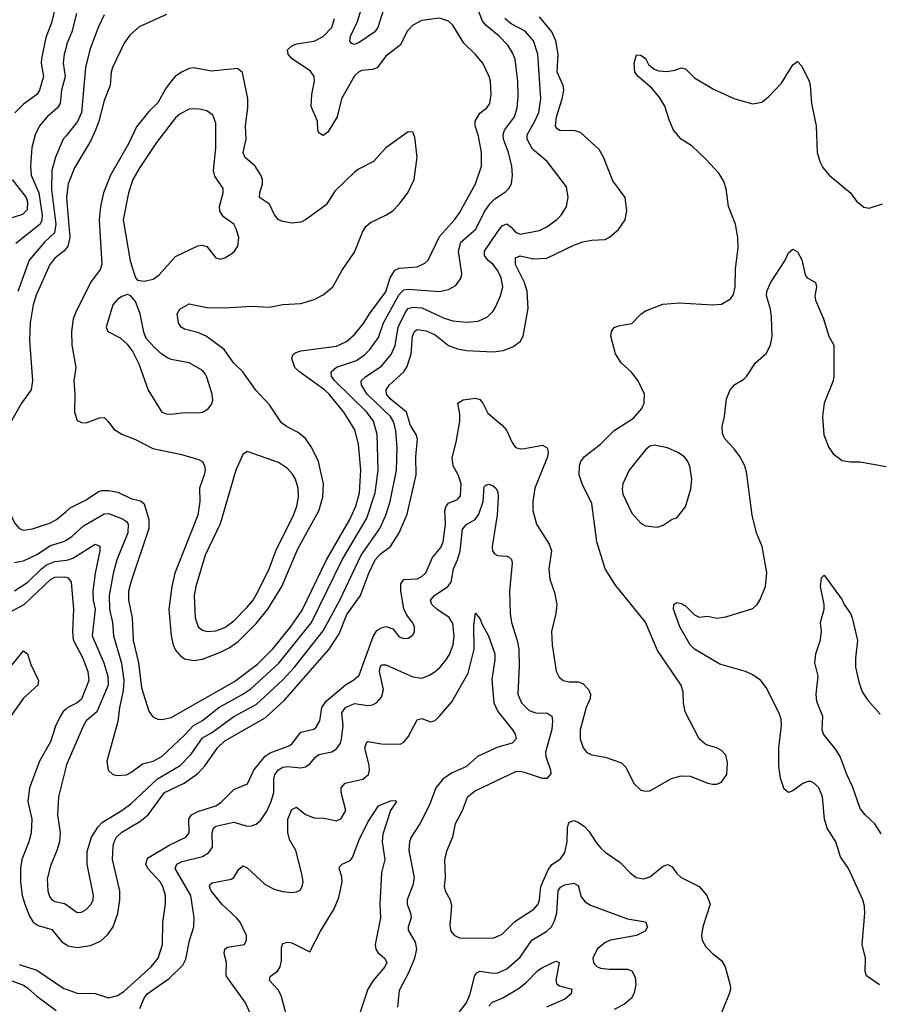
# Model space of a CAD drawing. Header units: inches. Extents: x 1682530 to 1839546, y 640742 to 791647.
# Tile 522 of 656: x 1779793 to 1783636, y 662823 to 667224. Entities that reach past the tile are written whole.
import ezdxf

# ---------------------------------------------------------------- set-up
doc = ezdxf.new("R2010")
doc.units = ezdxf.units.IN
doc.header["$MEASUREMENT"] = 0
doc.layers.add('B7676', color=7, linetype='Continuous')
doc.layers.add('B7686', color=7, linetype='Continuous')

msp = doc.modelspace()

# ---------------------------------------------------------------- linework, layer by layer
at = {"layer": 'B7676', "color": 5}
for points, elevation in [([(1779963.4, 667330), (1779934.6, 667210), (1779910, 667144.5), (1779890.1, 667049.9), (1779889, 667030), (1779899.5, 666970), (1779881.6, 666910), (1779869.3, 666890), (1779810, 666846.9), (1779771.3, 666808.7)], 620), ([(1780000, 667100), (1779992.5, 667070), (1779987.8, 667030), (1779996.1, 666970), (1779979.6, 666910), (1779974.4, 666850), (1779962.5, 666830), (1779915.9, 666790), (1779882, 666750), (1779862.3, 666710), (1779847.3, 666652.7), (1779841.5, 666570), (1779844.2, 666530), (1779878, 666450), (1779893.2, 666350), (1779892.4, 666327.6), (1779883.8, 666310), (1779775.4, 666224.6)], 640), ([(1780000, 666705.9), (1779987.3, 666690), (1779952.4, 666610), (1779936.9, 666550), (1779934.9, 666465.1), (1779954, 666310), (1779948.8, 666271.2), (1779904.3, 666230), (1779834.6, 666150), (1779784.4, 666010)], 660), ([(1779759.4, 666510), (1779821.2, 666430), (1779827.5, 666410), (1779825.7, 666374.3), (1779806.1, 666353.9), (1779730.3, 666330)], 620), ([(1780000, 666201.2), (1779990.7, 666190), (1779950, 666158.4), (1779928, 666130), (1779866.9, 665993.1), (1779853.3, 665950), (1779840.3, 665870), (1779836.7, 665790), (1779850.5, 665609.5), (1779844.7, 665570), (1779801, 665510), (1779744.8, 665410), (1779715.3, 665350), (1779702.1, 665310), (1779688.9, 665230), (1779690.1, 665210), (1779735.3, 665050), (1779770, 664974.9), (1779790, 664949.2), (1779810, 664942.7), (1779850, 664947.8), (1779930, 664975.8), (1779957.1, 664990), (1780000, 665026.6)], 680), ([(1779770, 664797.5), (1779810, 664805.4), (1779870, 664834.2), (1779930, 664873.7), (1779990, 664892.2), (1780000, 664898.4)], 660), ([(1779770, 664670.7), (1779830, 664710.6), (1779889.9, 664770), (1779913.2, 664786.8), (1779950, 664802.4), (1780000, 664808.5)], 640), ([(1779758.6, 664581.4), (1779813.7, 664610), (1779930, 664722.3), (1779950, 664732.3), (1779993.9, 664733.9), (1780000, 664732.2)], 620), ([(1779759, 664341), (1779810, 664403.7), (1779828.2, 664390), (1779842.3, 664342.3), (1779877.2, 664270), (1779874, 664250), (1779810, 664191.2), (1779751.5, 664110)], 580), ([(1780000, 664143), (1779988, 664132), (1779974.5, 664110), (1779953.5, 664066.5), (1779930, 663996.4), (1779881.6, 663910), (1779836.8, 663790), (1779828.9, 663730), (1779846.5, 663650), (1779844.7, 663590), (1779834.3, 663550), (1779802.9, 663470), (1779796.4, 663430), (1779795.9, 663370), (1779803.8, 663310), (1779815.2, 663270), (1779836.4, 663216.4), (1779853.7, 663190), (1779875.5, 663175.5), (1779936.8, 663156.8), (1779981.8, 663101.8), (1780000, 663090.2)], 620), ([(1780000, 663886.8), (1779966.3, 663750), (1779962.2, 663670), (1779973.2, 663590), (1779971.3, 663550), (1779959.7, 663510), (1779930, 663442), (1779915.8, 663384.2), (1779919, 663330), (1779925.6, 663305.6), (1779937, 663290), (1779950, 663282.9), (1779993.4, 663273.4), (1780000, 663268.6)], 640), ([(1779790, 663001.3), (1779870, 662976.2), (1779990, 662893.9), (1780000, 662890.3)], 580), ([(1779750, 662930.6), (1779810, 662908), (1779830, 662895.5), (1779870, 662858.9), (1779955.5, 662795.5)], 560)]:
    msp.add_lwpolyline(points, dxfattribs=dict(at, elevation=elevation))
at = {"layer": 'B7686', "color": 5}
for points, elevation in [([(1780000, 664898.4), (1780025.6, 664914.4), (1780078.6, 664961.4), (1780170, 665015.7), (1780190, 665016.8), (1780252.5, 664992.5), (1780270, 664981.4), (1780277.3, 664970), (1780276, 664930), (1780227.9, 664810), (1780211.4, 664748.6), (1780193.3, 664650), (1780194, 664590), (1780207.9, 664530), (1780212.9, 664470), (1780247.6, 664347.6), (1780258.4, 664270), (1780255.2, 664224.8), (1780238.8, 664150), (1780232.1, 664087.9), (1780182.3, 663910), (1780188.5, 663870), (1780210, 663850.4), (1780230, 663846.5), (1780270, 663849.3), (1780290, 663858.6), (1780341.9, 663898.1), (1780390, 663910.1), (1780429.1, 663930), (1780530, 664025.4), (1780569.9, 664070), (1780610, 664091.5), (1780683.2, 664150), (1780790.7, 664209.3), (1780826.1, 664233.9), (1780951.9, 664348.1), (1781097.5, 664530), (1781234.2, 664810), (1781344.5, 664995.5), (1781382.3, 665110), (1781395.6, 665210), (1781391.8, 665370), (1781374.5, 665430), (1781345.5, 665470), (1781201.3, 665610), (1781186.2, 665630), (1781185.2, 665650), (1781209.6, 665670.4), (1781299.1, 665700.9), (1781334.5, 665725.5), (1781359, 665750), (1781396.3, 665803.7), (1781418.9, 665870), (1781490, 665996.1), (1781510, 666016.1), (1781530, 666019.9), (1781670, 666009.5), (1781710, 666018.2), (1781743.2, 666036.8), (1781766.4, 666070), (1781769.8, 666090), (1781754.8, 666190), (1781765.8, 666230), (1781832.2, 666287.8), (1781870, 666363.5), (1781896.8, 666403.2), (1781917, 666423), (1781965.1, 666454.9), (1781980.4, 666470), (1781990.9, 666490), (1781996.2, 666530), (1781993.4, 666570), (1781978.2, 666630), (1781956.2, 666690), (1781954.4, 666710), (1781960.2, 666730), (1782005.2, 666790), (1782016.9, 666830), (1782021.2, 666878.8), (1782019.6, 666950), (1782007.8, 667047.8), (1781996.4, 667076.4), (1781974.7, 667110), (1781936.7, 667150), (1781878.4, 667198.4), (1781860.9, 667220.9), (1781775.3, 667455.3)], 660), ([(1780047.4, 667252.6), (1780026.1, 667170), (1780004, 667116), (1780000, 667100)], 640), ([(1780450, 667247.2), (1780327, 667193), (1780284.8, 667155.2), (1780260.2, 667119.8), (1780207.7, 667010), (1780201.9, 666990), (1780197.6, 666930), (1780170, 666863.5), (1780146.8, 666770), (1780132.1, 666730), (1780110, 666681), (1780037.3, 666562.7), (1780010.1, 666490.1), (1780002.9, 666430), (1780016.6, 666250), (1780008.6, 666211.4), (1780000, 666201.2)], 680), ([(1780170, 667245.4), (1780143.7, 667190), (1780106.3, 667090), (1780087.8, 667010), (1780068.6, 666810), (1780050.8, 666769.2), (1780000, 666705.9)], 660), ([(1781421.8, 667278.2), (1781393.7, 667190), (1781380.2, 667170), (1781310, 667123), (1781290, 667113.6), (1781278, 667118), (1781268.8, 667128.8), (1781272.4, 667150), (1781303.5, 667216.5), (1781319.4, 667270)], 660), ([(1780000, 663090.2), (1780010, 663083.8), (1780050, 663076.2), (1780110, 663086.5), (1780154.1, 663105.9), (1780186, 663134), (1780211.3, 663170), (1780231.2, 663228.8), (1780240.4, 663290), (1780240.6, 663330), (1780208.4, 663470), (1780210.7, 663530), (1780215.2, 663550), (1780226.4, 663570), (1780250, 663592.5), (1780330, 663640.4), (1780367.3, 663670), (1780440.5, 663770), (1780528.1, 663811.9), (1780590, 663855), (1780622.4, 663890), (1780676.6, 663970), (1780710, 664000.3), (1780890, 664104.2), (1780977, 664183), (1781176.9, 664410), (1781221.3, 664478.7), (1781255, 664565), (1781316.3, 664650), (1781353.6, 664750), (1781382.3, 664810), (1781404.5, 664835.5), (1781450.5, 664870), (1781489.9, 664930), (1781525.4, 665014.6), (1781566, 665190), (1781564.5, 665270), (1781572, 665350), (1781564.9, 665370), (1781539.9, 665410), (1781522.7, 665470), (1781449, 665530), (1781433.1, 665550), (1781431.7, 665570), (1781444.7, 665590), (1781509.9, 665650.1), (1781525.5, 665674.5), (1781542.6, 665730), (1781549.1, 665810), (1781557.8, 665830), (1781570, 665839.2), (1781610, 665834), (1781650, 665815.6), (1781710, 665768.5), (1781750, 665753.7), (1781790, 665746.3), (1781910, 665739.1), (1781954.1, 665745.9), (1781997.5, 665762.5), (1782030, 665786.4), (1782043.1, 665810), (1782066.6, 665933.4), (1782062.1, 666010), (1782049.1, 666050), (1782009.1, 666130), (1782010, 666160.3), (1782030, 666168.2), (1782090, 666155), (1782150, 666158.7), (1782270, 666217.1), (1782310, 666231.1), (1782350, 666239), (1782410, 666242), (1782430, 666252.2), (1782470, 666287), (1782499.1, 666330), (1782507.2, 666370), (1782499.7, 666430), (1782444, 666504), (1782403.1, 666610), (1782383.7, 666643.7), (1782300, 666720), (1782270, 666729), (1782210, 666728), (1782196.1, 666736.1), (1782188.4, 666748.4), (1782193.5, 666790), (1782218.5, 666870), (1782225.7, 666910), (1782222.8, 666930), (1782195.1, 666990), (1782200.7, 667070), (1782190.3, 667130), (1782172, 667170), (1782116.7, 667236.7)], 620), ([(1780000, 665026.6), (1780018, 665042), (1780090, 665078.3), (1780144.8, 665115.2), (1780160.3, 665119.7), (1780190, 665119.4), (1780231.7, 665111.7), (1780290, 665083.8), (1780333, 665073), (1780350, 665059.6), (1780370.1, 664990), (1780369.6, 664950), (1780289.6, 664710), (1780280.1, 664670), (1780279.9, 664630), (1780295.9, 664550), (1780300.5, 664450), (1780323.9, 664350), (1780337.8, 664237.8), (1780370, 664132.7), (1780388.6, 664108.6), (1780410, 664097.8), (1780430, 664095.5), (1780470, 664105.7), (1780753.5, 664266.5), (1780855.8, 664344.2), (1780926.2, 664413.8), (1781006.8, 664513.2), (1781055.5, 664584.5), (1781164.4, 664810), (1781268.4, 664990), (1781295.6, 665050), (1781311.4, 665110), (1781317.5, 665210), (1781307.2, 665327.2), (1781290.6, 665390.6), (1781242.4, 665470), (1781176.3, 665550), (1781155, 665570), (1781044.1, 665650), (1781023.6, 665670), (1781009.1, 665710), (1781013.8, 665726.2), (1781024.8, 665735.2), (1781050, 665743.7), (1781210, 665765.1), (1781254.3, 665785.7), (1781290, 665817.3), (1781330, 665866.6), (1781356.4, 665910), (1781430, 666008.3), (1781449.7, 666070.3), (1781470, 666104.6), (1781490, 666113.3), (1781570, 666120.1), (1781604.2, 666135.8), (1781619.8, 666150), (1781670, 666255), (1781737, 666330), (1781758.8, 666361.2), (1781830.5, 666490), (1781856.9, 666570), (1781857.1, 666630), (1781843.6, 666703.6), (1781829.9, 666750), (1781829.3, 666770), (1781850, 666806.2), (1781881, 666830), (1781894.4, 666850), (1781900.6, 666890), (1781897.5, 666950), (1781892.3, 666970), (1781863.1, 667030), (1781829.9, 667069.9), (1781779.2, 667119.2), (1781730, 667200.5), (1781710, 667218.3), (1781670, 667231.2), (1781590, 667220.4), (1781550, 667199.2), (1781526.1, 667173.9), (1781494.4, 667110), (1781430, 667061), (1781391.2, 667008.8), (1781370, 667001), (1781323.2, 666996.8), (1781307.8, 666990), (1781290, 666973.4), (1781231.6, 666870), (1781212.1, 666790), (1781170, 666721.5), (1781150, 666706.6), (1781130, 666718), (1781125.3, 666730), (1781124.1, 666770), (1781095.9, 666835.9), (1781099, 666890), (1781110.4, 666950), (1781109.3, 666970), (1781093.7, 666993.7), (1781011.4, 667050), (1780993, 667070), (1780989.9, 667090), (1781010, 667107.6), (1781030, 667115.8), (1781110, 667127.8), (1781150, 667149.5), (1781187.7, 667190), (1781199.9, 667230)], 680), ([(1780000, 663268.6), (1780050, 663233.1), (1780070, 663235.6), (1780090, 663246.5), (1780113.1, 663270), (1780120.9, 663290), (1780122.2, 663310), (1780094.4, 663450), (1780094.2, 663505.8), (1780114.6, 663570), (1780143.1, 663616.9), (1780163.3, 663636.7), (1780250, 663689), (1780290, 663719.2), (1780409.2, 663830.8), (1780510.2, 663889.8), (1780559.5, 663940.5), (1780610, 664013.7), (1780650, 664037.1), (1780750, 664109.7), (1780850, 664163), (1780970, 664273.4), (1781021.8, 664330), (1781150, 664491.9), (1781224, 664630), (1781319.5, 664830), (1781402.5, 664950), (1781429.5, 665010), (1781448.7, 665070), (1781477.9, 665210), (1781480.4, 665310), (1781473.8, 665386.2), (1781464.9, 665424.9), (1781450.4, 665450), (1781346.8, 665550), (1781320.7, 665590), (1781320.2, 665610), (1781340.7, 665630), (1781410, 665676.2), (1781453, 665727), (1781472.1, 665767.9), (1781485.1, 665850), (1781519.4, 665920.6), (1781530, 665932.9), (1781550, 665938.8), (1781590, 665936.2), (1781690.6, 665889.4), (1781730, 665878.8), (1781790, 665872.6), (1781843.3, 665876.7), (1781884.4, 665895.6), (1781910, 665922), (1781920.1, 665939.9), (1781942.1, 665990), (1781952.4, 666030), (1781945, 666070), (1781930, 666101.5), (1781909.9, 666129.9), (1781885.7, 666150), (1781870.6, 666170), (1781871.4, 666190), (1781930, 666277.5), (1781950, 666303.2), (1781970, 666311.1), (1781990, 666297.6), (1782010, 666274), (1782030, 666265.6), (1782117.5, 666282.5), (1782150, 666299.1), (1782192.4, 666330), (1782213.3, 666350), (1782236.8, 666390), (1782244.7, 666430), (1782237.3, 666477.3), (1782150.5, 666590.5), (1782085.4, 666645.4), (1782061, 666690), (1782061, 666710), (1782096.3, 666770), (1782113.6, 666810), (1782122.3, 666870), (1782109.9, 667069.9), (1782089.9, 667129.9), (1782052.6, 667172.6), (1781990, 667206.3), (1781962.3, 667230)], 640), ([(1780000, 662890.3), (1780050, 662872.2), (1780131, 662871), (1780190, 662852.1), (1780230, 662861.7), (1780259.2, 662880.8), (1780380.6, 662990), (1780411.6, 663030), (1780431, 663090), (1780432.6, 663190), (1780444.4, 663270), (1780444.2, 663310), (1780433, 663350), (1780421, 663370), (1780365.3, 663430), (1780356.7, 663450), (1780364.3, 663475.7), (1780464.3, 663535.7), (1780536.2, 663570), (1780549.9, 663590), (1780548.4, 663650), (1780561.4, 663670), (1780590, 663684.4), (1780670, 663709.6), (1780693.4, 663726.6), (1780750, 663783), (1780811.5, 663808.5), (1780839.2, 663870), (1780890, 663931.5), (1780913.1, 663946.9), (1780999.9, 663980.1), (1781013, 663990), (1781050, 664039.6), (1781107.5, 664052.5), (1781118.4, 664061.6), (1781135.2, 664090), (1781144.2, 664150), (1781162.6, 664177.4), (1781250, 664251.2), (1781286.9, 664273.1), (1781310, 664294.2), (1781372.7, 664467.3), (1781390, 664494.7), (1781410, 664506.6), (1781431.1, 664511.1), (1781461.5, 664501.5), (1781490, 664466.3), (1781510, 664458.9), (1781530, 664460.3), (1781550, 664473.4), (1781558.3, 664490), (1781558.5, 664510), (1781549.7, 664530), (1781523.1, 664563.1), (1781510.4, 664590.4), (1781496.4, 664670), (1781496.9, 664703.1), (1781510, 664722), (1781570, 664725.4), (1781590, 664735.1), (1781608.1, 664751.9), (1781639, 664821), (1781675.4, 664864.6), (1781686.5, 664890), (1781695.9, 664970), (1781693.5, 665030), (1781699.1, 665050), (1781710, 665063.3), (1781750, 665079), (1781764.1, 665095.9), (1781766.2, 665150), (1781752.6, 665190), (1781731.3, 665230), (1781725.7, 665265.7), (1781744.4, 665335.6), (1781761.2, 665430), (1781761.3, 665461.3), (1781751.6, 665510), (1781774.8, 665525.2), (1781830, 665532.3), (1781850, 665526), (1781863.7, 665510), (1781886.1, 665466.1), (1781950, 665412.5), (1781968.9, 665390), (1781994.1, 665334.1), (1782010, 665312.3), (1782030, 665306.6), (1782050, 665307), (1782130, 665322.3), (1782151.3, 665310), (1782155.9, 665290), (1782152.1, 665270), (1782095.6, 665130), (1782086.5, 665070), (1782086.7, 665030), (1782103.2, 664970), (1782160, 664880), (1782170.4, 664850), (1782158, 664770), (1782163.1, 664723.1), (1782183.8, 664663.8), (1782194, 664610), (1782190.2, 664570), (1782170.2, 664490), (1782173.4, 664430), (1782192, 664312), (1782205.1, 664285.1), (1782222, 664270), (1782250, 664263.8), (1782290, 664264.7), (1782310, 664257.6), (1782335.2, 664230), (1782345, 664210), (1782343.9, 664190), (1782325.6, 664150), (1782299, 664050), (1782298.9, 664010), (1782312.4, 663970), (1782329, 663949), (1782350, 663937.6), (1782410, 663927.2), (1782483.1, 663903.1), (1782502.9, 663882.9), (1782538, 663810), (1782570, 663780.5), (1782590, 663775.5), (1782610, 663778), (1782707.2, 663832.8), (1782750, 663844), (1782790, 663842.8), (1782870, 663810.8), (1782890, 663807.3), (1782910, 663806.8), (1782930, 663816), (1782953.6, 663850), (1782956.6, 663903.4), (1782950, 663937.2), (1782930, 663957.2), (1782910, 663969.2), (1782862.5, 663982.5), (1782830, 664009), (1782768.6, 664130), (1782760.4, 664170), (1782758.4, 664218.4), (1782749.7, 664250), (1782644.2, 664404.2), (1782590, 664531), (1782457.1, 664697.1), (1782409.9, 664769.9), (1782373.8, 664890), (1782350, 665061.2), (1782307.2, 665150), (1782294.7, 665190), (1782295.6, 665230), (1782301.6, 665250), (1782316.2, 665270), (1782390, 665327.4), (1782450, 665387.9), (1782536.4, 665443.6), (1782574.2, 665485.8), (1782584.7, 665510), (1782585.6, 665550), (1782557.7, 665610), (1782527.2, 665650), (1782481.5, 665690), (1782456.5, 665730), (1782435.8, 665810), (1782438.7, 665830), (1782450, 665847.7), (1782470, 665856.5), (1782530, 665867), (1782570, 665908.7), (1782590, 665922.3), (1782667.4, 665952.6), (1782742, 665958), (1782890.8, 665949.2), (1782930, 665952.9), (1782970, 665975.8), (1782983.6, 665996.4), (1782991.7, 666028.3), (1782993.7, 666110), (1783004.2, 666204.2), (1783003.4, 666250), (1782992.7, 666310), (1782961.9, 666390), (1782951.2, 666468.8), (1782940.3, 666500.3), (1782918.4, 666538.4), (1782861, 666601), (1782798.8, 666658.8), (1782750, 666690.8), (1782716.1, 666730), (1782696, 666776), (1782677.1, 666837.1), (1782655.3, 666875.3), (1782618.5, 666918.5), (1782558, 666970), (1782542.4, 666990), (1782540.3, 667030), (1782550, 667067.3), (1782570, 667066.4), (1782590, 667050.4), (1782604.1, 667024.1), (1782630, 667003.2), (1782650, 666996.2), (1782686.7, 666993.3), (1782722, 666998), (1782750, 667008.5), (1782770, 667004.4), (1782810, 666964.2), (1782894.1, 666914.1), (1782990, 666870.2), (1783070, 666847.6), (1783110, 666855.8), (1783140.1, 666879.9), (1783198.7, 666941.3), (1783250, 667023), (1783270, 667037.3), (1783290, 667017.3), (1783322.6, 666950), (1783327.4, 666930), (1783333, 666850), (1783353.7, 666750), (1783358.4, 666630), (1783370.1, 666590.1), (1783383.7, 666563.7), (1783411.3, 666530), (1783507.6, 666450), (1783533.2, 666413.2), (1783566.4, 666386.4), (1783590, 666381.3), (1783650, 666401.5)], 580), ([(1783637.4, 662910), (1783579.1, 662950), (1783572.1, 662970), (1783573.6, 663030), (1783559.2, 663090), (1783571.9, 663230), (1783570, 663262), (1783562.2, 663290), (1783497.7, 663430), (1783461.8, 663481.8), (1783441.1, 663550), (1783402.2, 663610), (1783390.8, 663650), (1783382.2, 663750), (1783366, 663790), (1783346, 663810), (1783330, 663818.7), (1783318.3, 663818.3), (1783294, 663810), (1783250, 663777), (1783230, 663769.4), (1783210, 663784), (1783194.5, 663834.5), (1783187.3, 663887.3), (1783187.1, 663970), (1783198.5, 664070), (1783196.9, 664096.9), (1783187, 664127), (1783130, 664238.7), (1783106.6, 664270), (1783070, 664295.3), (1783037, 664310), (1782923.1, 664343.1), (1782810, 664411.1), (1782789.8, 664430), (1782743.9, 664510), (1782716.2, 664590), (1782717.2, 664610), (1782730, 664619.1), (1782750, 664615.3), (1782770, 664604.9), (1782810, 664563.8), (1782830, 664553.4), (1782870, 664558), (1782910, 664549.3), (1782950, 664555.6), (1783070, 664591.6), (1783089.7, 664610), (1783101.5, 664630), (1783127.4, 664690), (1783133.7, 664753.7), (1783111.9, 664870), (1783086.6, 664930), (1783067.3, 665010), (1783042.8, 665202.8), (1783033.4, 665233.4), (1783012.3, 665272.3), (1782986.6, 665306.6), (1782944.8, 665350), (1782935.3, 665375.3), (1782933.4, 665406.6), (1782943.5, 665450), (1782953.3, 665530), (1782969.7, 665570), (1782990, 665593), (1783030, 665617.3), (1783042.7, 665630), (1783082, 665690), (1783130, 665732.7), (1783149.7, 665770), (1783156.8, 665810), (1783153.9, 665893.9), (1783149.9, 665929.9), (1783132.2, 665990), (1783133.5, 666010), (1783150, 666048.2), (1783213.7, 666146.3), (1783230, 666182.8), (1783250, 666198), (1783270, 666186), (1783290, 666150.8), (1783303.8, 666083.8), (1783312, 666072), (1783350.7, 666050), (1783355.5, 666030), (1783348.2, 665990), (1783350.4, 665970), (1783386.4, 665886.4), (1783410.2, 665810.2), (1783433.1, 665770), (1783433.3, 665630), (1783429.5, 665610), (1783389.1, 665510.9), (1783381.3, 665450), (1783388.3, 665368.3), (1783410, 665312.2), (1783430, 665284.2), (1783470, 665253.4), (1783507.5, 665247.5), (1783550, 665248.5), (1783667.3, 665227.3)], 560), ([(1780330, 662804.2), (1780349, 662850), (1780363.1, 662870), (1780461.2, 662938.8), (1780521.9, 662998.1), (1780535.8, 663024.2), (1780551.6, 663108.4), (1780572.2, 663170), (1780573.2, 663210), (1780557.8, 663310), (1780487.5, 663430), (1780495.5, 663450), (1780518.7, 663461.3), (1780610, 663483.6), (1780639, 663501), (1780654.9, 663525.1), (1780653.5, 663590), (1780659.2, 663610), (1780670, 663618.8), (1780750, 663637.7), (1780810, 663619.3), (1780830, 663620.7), (1780850, 663628.2), (1780870, 663644.4), (1780896.6, 663683.4), (1780917.3, 663730), (1780929.5, 663770.5), (1780928.7, 663831.3), (1780934, 663850), (1780950, 663871.4), (1780970, 663883.3), (1780990, 663886.4), (1781050, 663880.1), (1781070, 663885), (1781090, 663898), (1781113.2, 663926.8), (1781130, 663939.4), (1781187.8, 663952.2), (1781210, 663964.7), (1781226.5, 663990), (1781231.9, 664008.1), (1781239.7, 664070), (1781233.7, 664126.3), (1781249.9, 664150), (1781290, 664168.3), (1781350, 664159.4), (1781370, 664162), (1781390, 664172.6), (1781410, 664195.8), (1781419, 664230), (1781402.2, 664310), (1781404.2, 664330), (1781410, 664340.2), (1781430, 664339.8), (1781550, 664287.5), (1781590, 664281), (1781625.2, 664294.8), (1781650, 664311.3), (1781673.1, 664330), (1781698.7, 664361.3), (1781713.8, 664386.2), (1781730.5, 664430), (1781735.3, 664470), (1781730, 664525.1), (1781712.7, 664552.7), (1781657.4, 664590), (1781635.9, 664610), (1781629.8, 664630), (1781647.4, 664650), (1781707.1, 664690), (1781721.7, 664710), (1781733, 664770), (1781750.5, 664809.5), (1781761.5, 664850), (1781772.4, 664947.6), (1781790, 664967.5), (1781829.1, 664990), (1781846.1, 665013.9), (1781864.2, 665070), (1781870, 665136), (1781876.2, 665143.8), (1781890, 665148.4), (1781910, 665141.1), (1781922, 665130), (1781930, 665114), (1781932.1, 665090), (1781927.8, 665010), (1781904.6, 664870), (1781907, 664850), (1781916.2, 664836.2), (1781929.3, 664829.3), (1781970, 664826.9), (1781981.1, 664821.1), (1781991.4, 664811.4), (1781995, 664795), (1781982.6, 664670), (1781985, 664570), (1781990.9, 664530), (1782016.4, 664450), (1782023.9, 664410), (1782025.9, 664334.1), (1782019.8, 664210), (1782036.5, 664170), (1782070, 664136.9), (1782104, 664124), (1782150, 664125.6), (1782171.3, 664111.3), (1782174.7, 664090), (1782171.3, 664051.3), (1782144.2, 663950), (1782144.6, 663930), (1782166.3, 663870), (1782166.9, 663853.1), (1782150, 663832.7), (1782130, 663832.8), (1782050, 663859.6), (1782030, 663864.2), (1782010, 663862.8), (1781830, 663777.4), (1781793.1, 663746.9), (1781771.5, 663688.5), (1781739.7, 663630), (1781728.2, 663570), (1781702.9, 663510), (1781692.1, 663470), (1781694.5, 663390), (1781691.1, 663350), (1781695, 663330), (1781717.1, 663290), (1781723.8, 663263.8), (1781715.6, 663175.6), (1781720.3, 663150), (1781736.3, 663130), (1781759.9, 663119.9), (1781910, 663118.5), (1781950, 663136.5), (1782006.7, 663193.3), (1782091.4, 663248.6), (1782110.5, 663270), (1782116.9, 663290), (1782122.3, 663350), (1782155.7, 663424.3), (1782172.4, 663447.6), (1782210, 663473.7), (1782230, 663500.9), (1782241.2, 663550), (1782241.9, 663610), (1782246.3, 663630), (1782250, 663637), (1782270, 663644.4), (1782290, 663637.6), (1782318.3, 663618.3), (1782337.6, 663597.6), (1782370, 663545.7), (1782390, 663522.6), (1782410, 663503.7), (1782477.2, 663457.2), (1782522.4, 663410), (1782549.3, 663389.3), (1782583.6, 663383.6), (1782610, 663392.3), (1782670, 663440.8), (1782690, 663448.7), (1782710, 663437.1), (1782730, 663408.4), (1782750.2, 663390.2), (1782830.3, 663350), (1782864.2, 663310), (1782879.5, 663270), (1782847, 663170), (1782841.3, 663130), (1782844.4, 663110), (1782860.6, 663080.6), (1782890, 663050.6), (1782930, 663019.1), (1782946.7, 662990), (1782968.9, 662908.9), (1782970.2, 662890), (1782964.7, 662870), (1782914.6, 662745.4)], 560), ([(1780000, 664808.5), (1780010, 664809.7), (1780030, 664817.6), (1780130, 664879.3), (1780150.8, 664870.8), (1780151.2, 664850), (1780130.5, 664750), (1780119.6, 664670), (1780121.2, 664630), (1780130.1, 664589.9), (1780116.3, 664470), (1780168.6, 664350), (1780187.5, 664290), (1780188.2, 664250), (1780137.3, 664130), (1780089.7, 664090.3), (1780077.9, 664070), (1780000.8, 663890), (1780000, 663886.8)], 640), ([(1780000, 664732.2), (1780009.6, 664729.6), (1780022.6, 664710), (1780033.8, 664590), (1780029.2, 664490.8), (1780032.6, 664452.6), (1780075.2, 664370), (1780096.9, 664310), (1780102.2, 664270), (1780070, 664186.4), (1780050, 664169.9), (1780007.7, 664150), (1780000, 664143)], 620), ([(1783644.3, 663584.3), (1783615.6, 663630), (1783572.4, 663670), (1783550, 663697.6), (1783516.4, 663796.4), (1783490.8, 663850), (1783461.4, 663930), (1783441.5, 663961.5), (1783386, 664030), (1783380.5, 664050), (1783383, 664110), (1783355.9, 664175.9), (1783354.2, 664210), (1783363, 664290), (1783347.3, 664350), (1783352, 664390), (1783372.5, 664452.5), (1783378, 664490), (1783373.2, 664530), (1783389.3, 664590), (1783389.4, 664610), (1783373.2, 664690), (1783378, 664730), (1783390, 664742), (1783470, 664631), (1783478.8, 664610), (1783507.3, 664570), (1783514.9, 664550), (1783538.4, 664450), (1783529, 664371), (1783530.2, 664330), (1783544.1, 664264.1), (1783559.6, 664219.6), (1783583.7, 664183.7), (1783639.6, 664119.6)], 540), ([(1780829.3, 662770), (1780802, 662830), (1780716.1, 662950), (1780716.8, 663010), (1780707.4, 663050), (1780709.8, 663070), (1780722.1, 663077.9), (1780797.6, 663090), (1780807.4, 663110), (1780806.2, 663130), (1780778, 663190), (1780762.2, 663210), (1780697, 663270), (1780649.2, 663330), (1780641.6, 663350), (1780643.5, 663356.5), (1780653.8, 663366.2), (1780738.2, 663381.8), (1780750.8, 663390), (1780772.7, 663427.3), (1780790, 663442), (1780810, 663432.8), (1780890, 663359.2), (1780930, 663337.6), (1780970, 663326.7), (1781010, 663323.1), (1781030, 663325.3), (1781046.5, 663333.5), (1781056.3, 663350), (1781059.7, 663370), (1781054.5, 663405.5), (1781026.9, 663510), (1780999.1, 663559.1), (1780991.4, 663591.4), (1780991.7, 663650), (1781010, 663694.3), (1781030, 663704.9), (1781071.4, 663671.4), (1781110, 663656.5), (1781154.7, 663654.7), (1781210, 663643.1), (1781230, 663653), (1781250.9, 663690), (1781229.8, 663770), (1781229.9, 663790.1), (1781248.3, 663811.7), (1781327, 663830), (1781352, 663850), (1781357.4, 663870), (1781355.2, 663890), (1781335.7, 663970), (1781345.6, 663994.4), (1781350, 663998.3), (1781410, 663987), (1781493.9, 663986.1), (1781510, 663994.7), (1781530, 664018.5), (1781570, 664094.9), (1781590, 664100.9), (1781630, 664085.7), (1781650, 664091.5), (1781670, 664111.3), (1781724.2, 664175.8), (1781797.2, 664302.8), (1781824.6, 664410), (1781823.5, 664516.5), (1781830, 664571), (1781850, 664547.7), (1781860.1, 664520.1), (1781889.3, 664470), (1781917.4, 664390), (1781917.8, 664362.2), (1781904.4, 664275.6), (1781912.3, 664170), (1781931.2, 664131.2), (1781995.7, 664050), (1782007.7, 664030), (1782012.2, 664010), (1781994.4, 663990), (1781930, 663972.9), (1781840.2, 663930), (1781790, 663885.4), (1781723.6, 663856.4), (1781685.1, 663830), (1781654, 663790), (1781624.8, 663715.2), (1781581.2, 663630), (1781542.7, 663570), (1781536, 663550), (1781532.6, 663510), (1781556.6, 663390), (1781550, 663356.2), (1781525.4, 663290), (1781524.6, 663270), (1781540.7, 663230), (1781543.2, 663210), (1781529.2, 663170), (1781530, 663154), (1781560.5, 663100.5), (1781567, 663070), (1781558.4, 663030), (1781533.1, 662966.9), (1781490, 662885.2), (1781482.3, 662810)], 540), ([(1780991.5, 662750), (1780962, 662862), (1780947.9, 662887.9), (1780909.8, 662930), (1780913, 662947), (1780947.3, 662972.7), (1780957.9, 662990), (1780963, 663017), (1780963.8, 663076.2), (1780970, 663095.3), (1780990, 663101.2), (1781010, 663098), (1781090, 663057.3), (1781137, 663150), (1781199.1, 663250), (1781220, 663300), (1781235, 663370), (1781233.4, 663393.4), (1781220.5, 663430), (1781222.9, 663437.1), (1781235.1, 663450), (1781270, 663465.8), (1781281.3, 663478.7), (1781310, 663558.3), (1781350, 663636.5), (1781396.3, 663710), (1781450, 663732.4), (1781473.4, 663733.4), (1781478, 663730), (1781450.2, 663689.8), (1781415.8, 663584.2), (1781413.2, 663550), (1781425.7, 663470), (1781410.6, 663410), (1781403.7, 663270), (1781406.6, 663210), (1781381.4, 663090), (1781385.3, 663070), (1781394.3, 663054.3), (1781424, 663030), (1781433.8, 663010), (1781424.6, 662990), (1781373.8, 662930), (1781349.7, 662890.3), (1781296.3, 662730)], 520), ([(1781759, 662790), (1781790.5, 662830), (1781806.5, 662870), (1781827.8, 662952.2), (1781836, 662964), (1781850, 662971.4), (1781910, 662961.9), (1781930, 662963.6), (1781970, 662981.1), (1782030, 663033.8), (1782081.8, 663110), (1782149.9, 663150.1), (1782169.9, 663170), (1782184.1, 663195.9), (1782194, 663230), (1782200.5, 663330), (1782210, 663346.2), (1782230, 663357.8), (1782270, 663364.2), (1782290, 663353.7), (1782303.6, 663303.6), (1782321.1, 663281.1), (1782345.5, 663265.5), (1782510, 663205.4), (1782590, 663192.3), (1782599.7, 663170), (1782589.1, 663150), (1782550, 663130.5), (1782434.9, 663110), (1782410, 663099.2), (1782375.2, 663070), (1782354.7, 663030), (1782357.6, 663010), (1782362.9, 663002.9), (1782372.5, 662992.5), (1782390, 662985), (1782430, 662979.8), (1782510, 662980.2), (1782530, 662972.6), (1782544.6, 662944.6), (1782546.7, 662910), (1782538.4, 662870), (1782528.1, 662850), (1782496.8, 662823.2), (1782450, 662799.4)], 540), ([(1781890, 662814.7), (1781906.8, 662833.2), (1781950, 662850.1), (1782025.2, 662894.8), (1782058.3, 662921.7), (1782110, 662974.5), (1782130, 662988.2), (1782190, 663016.5), (1782204, 663010), (1782189.1, 662930), (1782194.4, 662914.4), (1782206.3, 662906.3), (1782261.6, 662890), (1782257.8, 662870), (1782230, 662845.8), (1782148.7, 662810)], 520)]:
    msp.add_lwpolyline(points, dxfattribs=dict(at, elevation=elevation))
for points, elevation in [([(1780570, 667009.8), (1780550, 667006), (1780516.9, 666990), (1780488.1, 666970), (1780470.1, 666949.9), (1780444.9, 666915.1), (1780410, 666852.4), (1780370, 666814.6), (1780315, 666745), (1780278.8, 666670), (1780198.5, 666530), (1780167.8, 666450), (1780153.7, 666390), (1780147.9, 666330), (1780160.1, 666130), (1780152.4, 666107.6), (1780108.8, 666050), (1780043.2, 665916.8), (1780032.5, 665887.5), (1780024.7, 665830), (1780025.8, 665770), (1780043.4, 665670), (1780035.6, 665610), (1780039.8, 665550), (1780038, 665470), (1780050, 665432.7), (1780070, 665423.1), (1780090, 665422), (1780150, 665444.2), (1780170, 665446.3), (1780188.6, 665428.6), (1780213.7, 665393.7), (1780250, 665371.3), (1780310, 665347.6), (1780387.9, 665307.9), (1780510, 665282.7), (1780590, 665260.2), (1780609.5, 665249.5), (1780619.8, 665230), (1780622, 665210), (1780617.4, 665190), (1780596.2, 665130), (1780597.9, 665070), (1780589.6, 665010), (1780486.7, 664750), (1780472.7, 664690), (1780459.8, 664590), (1780469.6, 664470), (1780478.9, 664430), (1780490, 664405.8), (1780510, 664381.8), (1780530, 664367.5), (1780570, 664360.1), (1780610, 664365.8), (1780690, 664397.4), (1780730, 664417.2), (1780770, 664444.2), (1780850, 664524.6), (1780901.8, 664590), (1780965.2, 664690), (1781038.4, 664861.6), (1781130, 665029.2), (1781147.6, 665090), (1781150.9, 665150), (1781129.2, 665250), (1781099.1, 665310), (1781070, 665351.7), (1781038.4, 665378.4), (1780985.6, 665405.6), (1780962.7, 665422.7), (1780910, 665502), (1780848.9, 665568.9), (1780790.7, 665650), (1780750, 665688.9), (1780706.5, 665750), (1780627.2, 665810), (1780590, 665825.7), (1780530, 665841.1), (1780515.5, 665850), (1780503.4, 665870), (1780496.8, 665910), (1780508.3, 665930), (1780550, 665953.8), (1780630, 665937.8), (1780710, 665935.8), (1780830, 665944.5), (1780910, 665939.1), (1780970, 665951), (1781050, 665956.3), (1781110, 665974.3), (1781150, 665994), (1781192.8, 666030), (1781234.9, 666105.1), (1781290, 666185.3), (1781325.3, 666274.7), (1781340.2, 666299.8), (1781362, 666318), (1781429.9, 666350.1), (1781460.4, 666370), (1781490, 666399.1), (1781528.1, 666450), (1781556.8, 666510), (1781569.8, 666610), (1781559.5, 666699.5), (1781550, 666721.2), (1781530, 666722.9), (1781430, 666651), (1781375.3, 666590), (1781310, 666558.2), (1781290, 666543.5), (1781202.1, 666457.9), (1781163.8, 666396.2), (1781071, 666329), (1781050, 666319.7), (1781010, 666315), (1780970, 666321.5), (1780950, 666329.8), (1780931.5, 666351.5), (1780910, 666400.3), (1780865.6, 666430), (1780865.9, 666450), (1780877.7, 666490), (1780878, 666510), (1780871.7, 666530), (1780845.7, 666570), (1780799.4, 666610), (1780792.5, 666630), (1780805.9, 666690), (1780802, 666750), (1780812.2, 666830), (1780812.4, 666870), (1780788.5, 666988.5), (1780766.9, 667006.9), (1780650, 666994.7)], 720), ([(1780590, 666826.4), (1780550, 666824.5), (1780510, 666803.8), (1780490, 666785.3), (1780404.8, 666675.2), (1780330, 666564.2), (1780299.5, 666510), (1780278.9, 666450), (1780256.1, 666330), (1780286.8, 666146.8), (1780310.4, 666070.4), (1780319.8, 666059.8), (1780350, 666055.8), (1780390, 666064.6), (1780416.5, 666083.5), (1780490, 666166.5), (1780590, 666213.7), (1780610, 666216.4), (1780630, 666210.4), (1780670, 666160.4), (1780690, 666154), (1780710, 666159.5), (1780740.6, 666179.4), (1780754, 666190), (1780768.3, 666211.7), (1780772.4, 666250), (1780760.5, 666290), (1780749.7, 666309.7), (1780703.6, 666343.6), (1780687.7, 666367.7), (1780686, 666390), (1780702, 666450), (1780702, 666470), (1780665.6, 666525.6), (1780659.1, 666550), (1780669.9, 666650), (1780670, 666762), (1780657, 666797), (1780630, 666817.2)], 740), ([(1780275.5, 665995.5), (1780250, 665987), (1780230, 665973.3), (1780210, 665949.3), (1780179.1, 665850), (1780186.8, 665830), (1780242, 665802), (1780273.7, 665773.7), (1780299, 665739), (1780326.3, 665686.3), (1780367.6, 665567.6), (1780428.8, 665470), (1780450, 665461.8), (1780470, 665461.2), (1780530, 665468.1), (1780590, 665467.6), (1780610, 665470.3), (1780635, 665485), (1780652.2, 665507.8), (1780656.2, 665523.8), (1780653.7, 665550), (1780630, 665626.6), (1780621.5, 665641.5), (1780610, 665656), (1780550, 665691), (1780470, 665706), (1780453.5, 665713.5), (1780428.7, 665728.7), (1780397, 665757), (1780358.9, 665798.9), (1780348.2, 665828.2), (1780332.2, 665910), (1780310, 665965.2), (1780290, 665989.3)], 740), ([(1782630, 665323.1), (1782610, 665317.4), (1782590, 665301.3), (1782516.9, 665210), (1782489, 665150), (1782485.7, 665125.7), (1782490, 665104), (1782530, 665019.1), (1782570, 664973.4), (1782590, 664962), (1782644, 664956), (1782670, 664964.7), (1782710, 664991), (1782730, 664998), (1782770, 665046.8), (1782792.6, 665127.4), (1782797.1, 665170), (1782788.5, 665228.5), (1782779.7, 665250), (1782764.5, 665270), (1782734.5, 665290), (1782689.3, 665310)], 580), ([(1780810, 665294), (1780790, 665280.9), (1780759.7, 665210), (1780688.6, 664971.4), (1780621.7, 664830), (1780580.1, 664690), (1780572.7, 664650), (1780577.8, 664550), (1780591.5, 664510), (1780610, 664495.2), (1780630.2, 664490.2), (1780670, 664492.7), (1780710, 664506.7), (1780750, 664536.6), (1780810, 664597.9), (1780836.1, 664630), (1780859.4, 664670), (1780907.8, 664770), (1780938.5, 664850), (1781016.9, 665010), (1781032.3, 665050), (1781039.9, 665090), (1781038, 665130), (1781026.5, 665170), (1781013.1, 665193.1), (1780990, 665218.7), (1780950, 665245.6)], 740)]:
    msp.add_lwpolyline(points, close=True, dxfattribs=dict(at, elevation=elevation))

doc.saveas('drawing.dxf')
